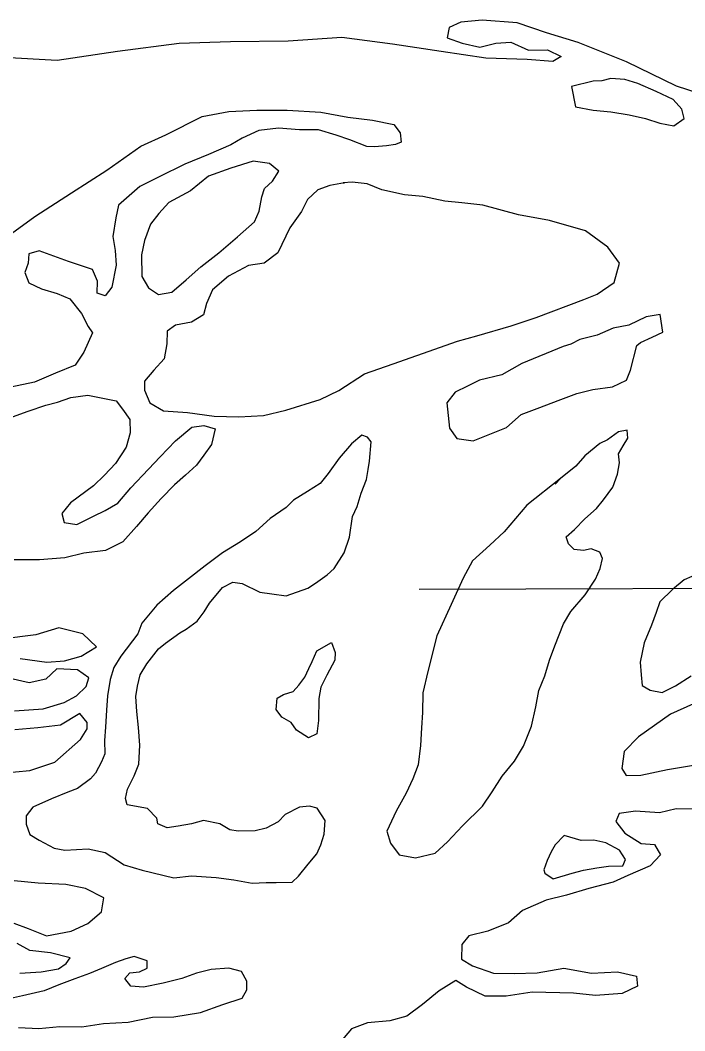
# Model space of a CAD drawing. Extents: x 1127717 to 1741049, y 2026793 to 2244711.
# Drawn here: x 1241843 to 1242315, y 2131808 to 2132525 of the extents above; entities that cross this region are included whole.
import ezdxf

# ---------------------------------------------------------------- set-up
doc = ezdxf.new("R2010")
doc.units = 0
doc.layers.add('5', color=7, linetype='Continuous')
doc.layers.add('9', color=7, linetype='Continuous')

msp = doc.modelspace()

# ---------------------------------------------------------------- linework, layer by layer
at = {"layer": '5'}
msp.add_lwpolyline([(1242626.66, 2132120.42), (1242428.84, 2132122.27), (1242126.2, 2132121.25)], dxfattribs=at)
at = {"layer": '9'}
for points in [[(1242353.41, 2132463.9), (1242308.65, 2132478.36), (1242273.3, 2132495.55), (1242239.04, 2132509.26), (1242216.41, 2132516.23), (1242195.78, 2132523.25), (1242170.79, 2132525.16), (1242155.85, 2132523.81), (1242147.45, 2132520.11), (1242146.13, 2132512.56), (1242156.7, 2132508.81), (1242169.25, 2132506.1), (1242180.66, 2132508.88), (1242191.12, 2132509.63), (1242203.73, 2132503.92), (1242217.2, 2132504.24), (1242226.8, 2132499.46), (1242220.89, 2132495.81), (1242202.89, 2132497.39), (1242173.43, 2132498.19), (1242141.87, 2132502.95), (1242107.31, 2132508.14), (1242071.27, 2132512.79), (1242033.4, 2132510.39), (1241992.49, 2132509.92), (1241956.09, 2132508.56), (1241912.31, 2132503.02), (1241869.54, 2132496.49), (1241831.57, 2132498.6)], [(1242234.29, 2132478.1), (1242237.14, 2132463.65), (1242249.66, 2132461.45), (1242262.17, 2132460.24), (1242275.2, 2132458.05), (1242286.74, 2132455.31), (1242296.8, 2132452.05), (1242306.82, 2132450.28), (1242314.19, 2132455.46), (1242312.53, 2132461.93), (1242306.38, 2132468.8), (1242294.27, 2132474.52), (1242281.15, 2132480.22), (1242272.1, 2132483.01), (1242262.11, 2132483.77), (1242255.66, 2132482.12), (1242249.67, 2132481.97)], [(1242249.67, 2132481.97), (1242234.29, 2132478.1)], [(1241834.6, 2132372), (1241853.73, 2132385.97), (1241879.78, 2132402.61), (1241904.84, 2132418.72), (1241928.89, 2132435.82), (1241946.66, 2132443.75), (1241972.3, 2132456.87), (1241991.18, 2132460.32), (1242011.12, 2132461.3), (1242032.58, 2132461.31), (1242056.57, 2132459.87), (1242075.62, 2132456.32), (1242093.13, 2132454.23), (1242108.18, 2132451.08), (1242112.81, 2132445.18)], [(1242112.81, 2132445.18), (1242113.47, 2132438.69), (1242109.51, 2132437.09), (1242103.05, 2132435.94), (1242094.59, 2132435.24), (1242089.09, 2132435.61), (1242077, 2132440.33), (1242067.44, 2132443.61), (1242054.87, 2132447.31), (1242041.39, 2132447.5), (1242026.39, 2132448.64), (1242012.47, 2132446.81), (1242000.61, 2132441.52), (1241992.74, 2132436.83), (1241976.94, 2132429.95), (1241960.13, 2132423.04), (1241941.88, 2132414.09), (1241928.07, 2132407.26), (1241912.92, 2132393.88), (1241911.14, 2132384.83), (1241908.96, 2132371.76), (1241910.7, 2132361.78), (1241911.45, 2132351.29), (1241908.33, 2132335.69), (1241903.48, 2132329.57), (1241897.95, 2132331.44), (1241898.24, 2132339.96), (1241894.55, 2132348.38), (1241877.45, 2132353.99)], [(1241992.64, 2132420.3), (1241976.81, 2132414.42), (1241964.08, 2132404.11), (1241948.81, 2132395.73), (1241941.51, 2132388.05), (1241935.7, 2132380.4), (1241931.49, 2132368.79), (1241929.24, 2132358.72), (1241929.61, 2132343.21), (1241934.29, 2132335.31), (1241941.39, 2132330.47), (1241950.83, 2132332.19), (1241961.1, 2132340.95), (1241971.36, 2132350.21), (1241984.1, 2132360.02), (1241997.3, 2132371.35), (1242009.52, 2132382.15), (1242012.83, 2132389.74), (1242014.59, 2132399.8), (1242016.44, 2132405.85), (1242022.31, 2132410.99), (1242026.63, 2132418.11), (1242020.01, 2132423.46), (1242008.49, 2132425.19)], [(1242008.49, 2132425.19), (1241992.64, 2132420.3)], [(1242054.39, 2132404.75), (1242047.07, 2132398.06), (1242042.78, 2132389.45), (1242034.58, 2132377.74), (1242026.02, 2132360.01), (1242016.21, 2132352.77), (1242005.28, 2132351.01), (1241990.98, 2132343.66), (1241979.74, 2132333.88), (1241975.48, 2132324.27), (1241973.17, 2132316.2), (1241964.81, 2132311), (1241953.39, 2132308.72), (1241947.5, 2132304.58), (1241947.22, 2132295.56), (1241945.47, 2132285), (1241938.18, 2132276.82), (1241931.38, 2132269.15), (1241931.54, 2132262.64), (1241935.24, 2132253.72), (1241944.86, 2132247.94), (1241961.86, 2132246.84), (1241980.88, 2132244.29), (1241998.36, 2132243.7), (1242015.81, 2132244.61), (1242031.69, 2132248.49), (1242055.96, 2132256.08), (1242069.28, 2132262.4), (1242087.46, 2132274.35), (1242107.75, 2132281.34), (1242124.58, 2132287.25), (1242153.28, 2132297.44), (1242167.16, 2132301.27), (1242191.45, 2132308.36), (1242209.27, 2132314.29), (1242242.9, 2132327.1), (1242252.29, 2132330.83), (1242264.57, 2132339.13), (1242268.24, 2132352.74), (1242259.98, 2132364.06), (1242244.23, 2132375.7), (1242218.6, 2132383.1), (1242196.55, 2132387.09), (1242171.43, 2132394), (1242156.42, 2132395.65), (1242144.41, 2132396.87), (1242128.87, 2132400), (1242115.86, 2132401.2), (1242099.81, 2132404.82), (1242089.23, 2132409.08), (1242078.71, 2132410.33), (1242072.24, 2132409.67), (1242073.24, 2132409.7), (1242062.8, 2132407.95)], [(1242062.8, 2132407.95), (1242054.39, 2132404.75)], [(1241877.45, 2132353.99), (1241856.81, 2132361.51), (1241849.37, 2132359.33), (1241849.03, 2132352.81), (1241846.69, 2132346.25), (1241849.37, 2132338.8), (1241858.45, 2132334.51), (1241869.51, 2132331.27), (1241878.58, 2132327.48), (1241886.81, 2132317.16), (1241891.53, 2132307.76), (1241894.63, 2132303.32), (1241888.47, 2132289.66), (1241882.2, 2132280.5), (1241868.37, 2132274.66), (1241853.55, 2132268.3), (1241836.66, 2132264.9)], [(1242199.08, 2132281.5), (1242184.79, 2132273.65), (1242168.92, 2132269.77), (1242160.53, 2132265.57), (1242151.65, 2132261.35), (1242145.84, 2132253.7), (1242147.77, 2132235.72), (1242152.94, 2132228.34), (1242164.46, 2132226.61), (1242188.19, 2132236.18), (1242198.44, 2132245.44), (1242209.82, 2132249.71), (1242226.63, 2132256.12), (1242238.01, 2132260.39), (1242249.42, 2132263.17), (1242263.35, 2132265), (1242273.22, 2132269.74), (1242276.04, 2132276.82), (1242280.61, 2132294.45), (1242283.06, 2132296.51), (1242291.45, 2132300.21), (1242298.85, 2132303.89), (1242297.05, 2132316.37), (1242287.12, 2132314.63), (1242274.78, 2132308.83), (1242263.85, 2132306.57), (1242252.49, 2132301.79), (1242240.09, 2132298.5), (1242233.68, 2132295.34), (1242228.23, 2132293.71)], [(1242228.23, 2132293.71), (1242199.08, 2132281.5)], [(1241835.19, 2132242.84), (1241849.05, 2132247.67), (1241861.43, 2132251.97), (1241869.86, 2132254.17), (1241879.26, 2132257.4), (1241891.2, 2132259.18), (1241911.25, 2132255.15), (1241915.89, 2132249.25), (1241921.05, 2132241.87), (1241921.28, 2132232.36), (1241918.53, 2132222.28), (1241910.82, 2132210.58), (1241903.04, 2132202.39), (1241895.24, 2132194.69), (1241879.05, 2132182.79), (1241872.75, 2132175.13), (1241874.4, 2132168.66), (1241883.41, 2132167.37), (1241895.25, 2132173.16), (1241903.64, 2132177.37), (1241912.49, 2132182.58), (1241921.72, 2132193.32), (1241934.37, 2132206.63), (1241942.65, 2132215.34), (1241953.36, 2132226.61), (1241965.1, 2132236.4), (1241973.56, 2132237.6), (1241981.6, 2132235.29), (1241978.87, 2132224.21), (1241973.56, 2132216.57), (1241968.24, 2132209.44), (1241960.43, 2132202.24), (1241952.61, 2132195.55), (1241943.36, 2132185.82), (1241934.12, 2132175.59), (1241925.87, 2132165.88), (1241916.14, 2132155.13), (1241903.82, 2132148.83), (1241888.39, 2132146.96), (1241875, 2132143.64), (1241857.07, 2132142.22), (1241839.1, 2132142.29)], [(1242085, 2132189.68), (1242088.76, 2132199.28), (1242090.09, 2132206.32), (1242090.94, 2132212.35), (1242092.11, 2132225.89), (1242089.54, 2132229.34), (1242085.51, 2132230.74), (1242078.17, 2132224.56), (1242069.43, 2132214.34), (1242061.71, 2132203.64), (1242055.89, 2132196.5), (1242047.04, 2132190.78), (1242037.21, 2132184.54)], [(1242202.48, 2132180.95), (1242186.47, 2132162.04), (1242176.21, 2132152.78), (1242164, 2132141.48), (1242157.31, 2132129.31), (1242148.77, 2132110.58), (1242138.83, 2132088.31), (1242132.44, 2132063.13), (1242128.81, 2132048.02), (1242128.65, 2132034), (1242127.91, 2132022.96), (1242127.22, 2132010.43), (1242125.54, 2131996.87), (1242121.79, 2131986.77), (1242117.05, 2131976.64), (1242109.86, 2131963.96), (1242103.22, 2131949.78), (1242105.91, 2131941.33), (1242112.1, 2131932.97), (1242123.63, 2131930.74), (1242137.53, 2131934.07), (1242146.31, 2131942.29), (1242157.02, 2131953.56), (1242171.16, 2131967.41), (1242177.91, 2131977.59), (1242185.13, 2131988.77), (1242193.85, 2131999.49), (1242200.08, 2132010.16), (1242205.73, 2132024.31), (1242208.9, 2132037.9), (1242211.12, 2132049.47), (1242215.36, 2132060.08), (1242218.59, 2132071.18), (1242222.34, 2132081.28), (1242228.45, 2132096.95), (1242233.73, 2132105.58), (1242243.93, 2132117.34), (1242251.15, 2132128.53), (1242254.46, 2132136.11), (1242256.29, 2132143.17), (1242254.18, 2132147.62), (1242248.14, 2132149.98), (1242242.68, 2132148.85), (1242236.17, 2132149.7), (1242232.08, 2132153.61), (1242230.47, 2132158.58), (1242236.33, 2132163.72), (1242243.63, 2132171.41), (1242251.95, 2132178.61), (1242256.79, 2132184.74), (1242263.56, 2132193.91), (1242266.83, 2132203), (1242268.14, 2132211.04), (1242267.48, 2132217.53), (1242270.84, 2132223.12), (1242274.2, 2132228.71), (1242273.57, 2132234.2), (1242267.61, 2132233.06), (1242259.76, 2132227.36), (1242254.33, 2132224.73), (1242243.56, 2132215.97), (1242237.25, 2132208.81), (1242226.48, 2132200.04), (1242222.59, 2132195.94)], [(1242226.48, 2132200.04), (1242202.48, 2132180.95)], [(1242031.84, 2132179.4), (1242020.55, 2132171.63), (1242010.29, 2132162.37), (1241999.49, 2132155.1), (1241986.7, 2132147.29), (1241974.45, 2132137.99), (1241962.69, 2132128.7), (1241951.91, 2132120.43), (1241940.18, 2132110.14), (1241929.51, 2132097.37), (1241926.69, 2132089.79), (1241914.59, 2132073.98), (1241909.8, 2132065.86), (1241907.01, 2132057.28), (1241905.29, 2132045.73), (1241904.53, 2132035.69), (1241903.82, 2132023.66), (1241903.05, 2132014.13), (1241903.28, 2132004.62), (1241900.92, 2131999.06), (1241896.62, 2131990.95), (1241893.23, 2131986.86), (1241883.9, 2131980.13), (1241876.98, 2131977.46), (1241865.62, 2131972.69), (1241852.28, 2131966.86), (1241847.44, 2131960.74), (1241847.58, 2131954.74), (1241850.26, 2131947.29), (1241856.84, 2131943.44), (1241867.45, 2131937.68), (1241874.97, 2131936.36), (1241891.42, 2131937.25), (1241903.46, 2131934.53), (1241917.14, 2131925.84), (1241929.71, 2131922.13), (1241952.3, 2131916.66), (1241964.74, 2131917.96), (1241982.24, 2131916.87), (1241994.75, 2131915.16), (1242007.78, 2131912.97), (1242017.76, 2131913.21), (1242024.74, 2131913.37), (1242036.21, 2131913.64), (1242040.6, 2131917.75), (1242047.38, 2131926.43), (1242053.7, 2131933.59), (1242056.54, 2131940.16), (1242058.85, 2131947.73), (1242059.62, 2131957.26), (1242053.92, 2131966.13), (1242048.4, 2131967.51), (1242041.42, 2131966.84), (1242031.07, 2131961.59), (1242026.2, 2131956.47), (1242017.83, 2131951.76), (1242009.89, 2131950.07), (1241997.92, 2131949.79), (1241991.91, 2131950.65), (1241984.82, 2131954.98), (1241973.28, 2131957.21), (1241964.85, 2131955.01), (1241955.41, 2131953.29), (1241947.46, 2131952.1), (1241940.9, 2131954.94), (1241940.31, 2131958.94), (1241933.65, 2131965.79), (1241919.12, 2131968.45), (1241918.01, 2131972.93), (1241919.35, 2131979.47), (1241924.11, 2131989.09), (1241927.41, 2131997.18), (1241928.09, 2132010.72), (1241927.29, 2132023.22), (1241926.02, 2132034.7), (1241925.26, 2132045.2), (1241926.58, 2132052.74), (1241928.38, 2132060.79), (1241933.19, 2132068.42), (1241941.42, 2132079.13), (1241946.31, 2132083.25), (1241956.62, 2132090.5), (1241961.05, 2132093.11), (1241968.9, 2132098.8), (1241973.73, 2132105.43), (1241977.57, 2132111.53), (1241986.79, 2132122.76), (1241994.19, 2132126.44), (1242000.69, 2132125.59), (1242013.32, 2132119.38), (1242021.83, 2132118.08), (1242031.84, 2132116.82), (1242047.19, 2132122.19), (1242052.59, 2132125.82), (1242060.94, 2132131.53), (1242065.82, 2132136.15), (1242073.03, 2132147.33), (1242076.76, 2132158.44), (1242078.91, 2132173.01), (1242082.23, 2132180.1), (1242085, 2132189.68)], [(1242031.84, 2132179.4), (1242037.21, 2132184.54)], [(1242324.91, 2132132.78), (1242314.04, 2132128.01), (1242305.72, 2132121.31), (1242296.94, 2132112.59), (1242294.13, 2132105.01), (1242290.86, 2132095.92), (1242285.67, 2132083.28), (1242283, 2132069.7), (1242283.71, 2132060.7), (1242284.39, 2132053.21), (1242289.96, 2132049.84), (1242298.49, 2132048.04), (1242307.86, 2132052.76), (1242319.16, 2132060.04)], [(1241843.27, 2132072.29), (1241862.3, 2132069.74), (1241874.75, 2132070.54), (1241886.65, 2132073.82), (1241897.47, 2132080.59), (1241887.76, 2132089.87), (1241870.7, 2132093.97), (1241854.35, 2132089.08), (1241829.97, 2132086)], [(1242064.08, 2132083.54), (1242066.74, 2132076.59), (1242066.38, 2132071.07), (1242060.64, 2132060.42), (1242056.36, 2132051.81), (1242055.05, 2132043.77), (1242054.93, 2132028.24), (1242053.66, 2132018.7), (1242047.73, 2132016.06), (1242039.12, 2132021.36), (1242035.5, 2132026.78), (1242028.92, 2132030.63), (1242024.8, 2132036.04), (1242025.6, 2132044.07), (1242030.03, 2132046.68), (1242036.97, 2132048.85), (1242040.85, 2132053.44), (1242045.21, 2132059.06), (1242048.05, 2132065.13), (1242050.43, 2132070.19), (1242053.74, 2132077.78)], [(1242053.74, 2132077.78), (1242064.08, 2132083.54)], [(1241839.17, 2132035.15), (1241859.6, 2132036.63), (1241874.46, 2132040.99), (1241883.33, 2132045.71), (1241890.16, 2132052.38), (1241892.01, 2132058.43), (1241883.89, 2132064.24), (1241869.4, 2132064.9), (1241861.59, 2132057.71), (1241849.68, 2132054.92), (1241836.12, 2132058.1)], [(1242320.64, 2132040.05), (1242304.35, 2132032.65), (1242281.78, 2132016.6), (1242271.54, 2132006.34), (1242269.83, 2131994.28), (1242272.95, 2131989.35), (1242283.42, 2131989.6), (1242302.29, 2131993.55), (1242320.68, 2131996.49)], [(1241829.75, 2131990.86), (1241850.16, 2131992.85), (1241867.99, 2131998.78), (1241886.07, 2132014.73), (1241890.88, 2132022.35), (1241890.77, 2132026.86), (1241885.63, 2132033.24), (1241871.85, 2132024.91), (1241855.93, 2132023.03), (1241839.49, 2132021.63)], [(1242320.43, 2131965.44), (1242308.45, 2131965.66), (1242296.54, 2131962.87), (1242279.54, 2131963.97), (1242268.11, 2131962.2), (1242265.74, 2131956.64), (1242271.93, 2131948.27), (1242283.58, 2131941.04), (1242293.09, 2131940.26), (1242297.26, 2131932.85), (1242289.95, 2131925.17), (1242274.15, 2131918.28), (1242263.78, 2131913.53), (1242246.42, 2131909.11), (1242230.57, 2131904.23), (1242216.18, 2131900.89), (1242199.39, 2131893.48), (1242189.61, 2131884.74), (1242174.78, 2131878.88), (1242161.39, 2131875.56), (1242156.54, 2131869.43), (1242156.3, 2131858.91), (1242163.9, 2131854.09), (1242178.99, 2131848.94), (1242193.47, 2131848.78), (1242209.93, 2131849.17), (1242228.81, 2131852.62), (1242248.36, 2131849.08), (1242266.8, 2131850.02), (1242280.35, 2131846.83), (1242281.02, 2131839.84), (1242270.16, 2131834.57), (1242251.23, 2131833.12), (1242235.72, 2131834.76), (1242206.26, 2131835.56), (1242187.87, 2131832.62), (1242172.89, 2131832.77), (1242159.77, 2131838.97), (1242152.17, 2131843.79), (1242140.36, 2131836.5), (1242128.62, 2131826.71), (1242117.34, 2131818.43), (1242105.44, 2131815.15)], [(1242229.05, 2131946.75), (1242222.72, 2131940.1), (1242219.85, 2131935.02), (1242217, 2131928.94), (1242214.66, 2131922.38), (1242215.22, 2131919.89), (1242221.3, 2131916.03), (1242234.69, 2131919.85), (1242242.62, 2131922.04), (1242252.06, 2131923.77), (1242260.51, 2131924.97), (1242270.49, 2131925.21), (1242272.38, 2131929.76), (1242268.23, 2131936.17), (1242258.62, 2131941.45), (1242250.09, 2131943.25), (1242241.12, 2131943.03)], [(1242241.12, 2131943.03), (1242229.05, 2131946.75)], [(1241838.79, 2131884.43), (1241848.86, 2131880.66), (1241861.96, 2131875.47), (1241879.34, 2131878.88), (1241891.19, 2131884.17), (1241900.98, 2131892.41), (1241902.73, 2131902.47), (1241889.6, 2131909.17), (1241875.56, 2131911.84), (1241856.07, 2131912.88), (1241839.06, 2131914.48)], [(1241843.13, 2131848.98), (1241858.08, 2131849.84), (1241870.5, 2131852.14), (1241875.9, 2131855.77), (1241878.8, 2131859.84), (1241864.74, 2131863.52), (1241850.23, 2131865.18), (1241841.13, 2131869.97)], [(1241842.06, 2131810.41), (1241856.54, 2131809.75), (1241871.48, 2131811.1), (1241886.96, 2131810.97), (1241902.37, 2131813.34), (1241919.82, 2131814.25), (1241937.2, 2131817.67), (1241952.16, 2131818.02), (1241971.06, 2131820.98), (1241986.89, 2131826.86), (1242000.76, 2131831.19), (1242004.1, 2131837.28), (1242003.96, 2131843.28), (1242000.3, 2131850.21), (1241991.26, 2131852.5), (1241978.81, 2131851.7), (1241968.39, 2131848.95), (1241958, 2131845.2), (1241944.61, 2131841.88), (1241930.7, 2131839.04), (1241921.7, 2131839.83), (1241917.58, 2131845.24), (1241920.97, 2131849.33), (1241927.94, 2131849.99), (1241933.37, 2131852.63), (1241933.25, 2131857.63), (1241924.19, 2131860.92), (1241918.24, 2131859.28), (1241910.82, 2131856.6), (1241900.94, 2131852.36), (1241892.54, 2131848.65), (1241882.15, 2131844.9), (1241870.78, 2131840.63), (1241860.4, 2131836.38), (1241845.01, 2131833.01), (1241830.12, 2131829.65)], [(1242105.44, 2131815.15), (1242089.51, 2131813.77), (1242078.13, 2131809.49), (1242070.37, 2131800.3)]]:
    msp.add_lwpolyline(points, dxfattribs=at)

doc.saveas('drawing.dxf')
